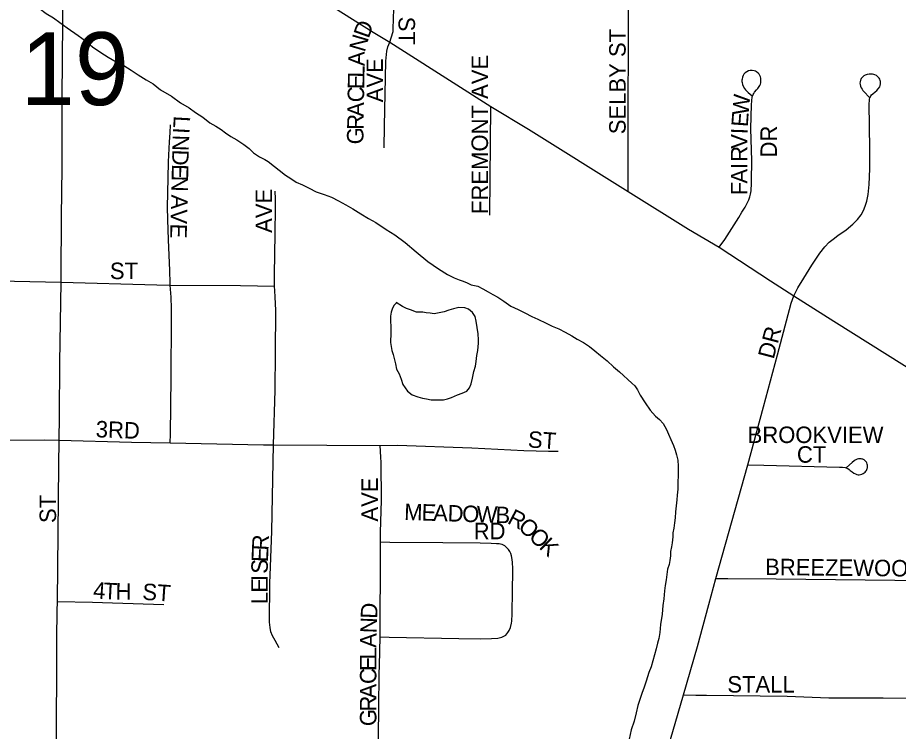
# Model space of a CAD drawing. Extents: x 0 to 68, y 0 to 52.9.
# Drawn here: x 43.794 to 44.462, y 40.725 to 41.267 of the extents above; entities that cross this region are included whole.
import ezdxf

# ---------------------------------------------------------------- set-up
doc = ezdxf.new("R2010")
doc.units = 0
for name, color, linetype in [('Default', 7, 'Continuous'), ('GM_X_Minor_Lake', 7, 'Continuous'), ('GM_X_Minor_River', 7, 'Continuous'), ('GM_X_State_Route', 7, 'Continuous')]:
    doc.layers.add(name, color=color, linetype=linetype)

msp = doc.modelspace()

# ---------------------------------------------------------------- linework, layer by layer
at = {"layer": 'Default'}
for points in [[(44.07603, 41.24794), (44.07729, 41.25127), (44.07872, 41.25598), (44.07877, 41.25817), (44.07912, 41.27321), (44.08011, 41.31403), (44.08063, 41.33893), (44.08087, 41.36596), (44.08099, 41.43247), (44.08065, 41.4412)], [(43.82664, 41.06599), (43.82668, 41.07065), (43.82691, 41.11579), (43.82744, 41.15261), (43.82757, 41.20593), (43.82808, 41.26336), (43.82878, 41.32045), (43.82923, 41.34794), (43.82912, 41.37666), (43.82937, 41.40401)], [(44.257, 41.13483), (44.25705, 41.14414), (44.25706, 41.14739), (44.25704, 41.17968), (44.25705, 41.19191), (44.25729, 41.25246), (44.25739, 41.27513), (44.25788, 41.31368), (44.25772, 41.31988), (44.25765, 41.32764)], [(44.07174, 41.16779), (44.07216, 41.18438), (44.07314, 41.2337), (44.07397, 41.24128), (44.07471, 41.24444), (44.07603, 41.24794)], [(44.32612, 41.09247), (44.33052, 41.09844), (44.34106, 41.11514), (44.34338, 41.11907), (44.34584, 41.12289), (44.34742, 41.12582), (44.34856, 41.12832), (44.34935, 41.13069), (44.34991, 41.13284), (44.35027, 41.13534), (44.35049, 41.13705), (44.35056, 41.13935), (44.35074, 41.14316), (44.3509, 41.15789), (44.35025, 41.18243), (44.3506, 41.20044), (44.35081, 41.20358), (44.35126, 41.20655), (44.35154, 41.20756), (44.35189, 41.2083), (44.35236, 41.20907), (44.35295, 41.21002), (44.35446, 41.21181), (44.35533, 41.21287), (44.35638, 41.21427), (44.35692, 41.21509), (44.35739, 41.21609), (44.35769, 41.21709), (44.35784, 41.21829), (44.35783, 41.21961), (44.3577, 41.22061), (44.35738, 41.22177), (44.35703, 41.22261), (44.35638, 41.22362), (44.3556, 41.22447), (44.35452, 41.2254), (44.35368, 41.22588), (44.35258, 41.22626), (44.35109, 41.22654), (44.34958, 41.22648), (44.3483, 41.22617), (44.34702, 41.22561), (44.34587, 41.22475), (44.34494, 41.22382), (44.34423, 41.22275), (44.34375, 41.22146), (44.34344, 41.22003), (44.34337, 41.21922), (44.34333, 41.21828), (44.34343, 41.21733), (44.34374, 41.21601), (44.34437, 41.21462), (44.34538, 41.21288), (44.34618, 41.21181), (44.348, 41.20984), (44.35104, 41.20718)], [(44.38268, 41.05575), (44.38584, 41.06173), (44.39039, 41.06906), (44.39643, 41.07885), (44.40255, 41.08788), (44.40632, 41.09287), (44.40958, 41.09638), (44.41271, 41.09864), (44.41617, 41.10132), (44.4226, 41.1057), (44.42762, 41.10998), (44.4312, 41.11362), (44.43375, 41.11718), (44.43557, 41.12033), (44.43694, 41.12368), (44.43804, 41.12731), (44.43919, 41.13242), (44.44003, 41.14004), (44.44043, 41.15191), (44.44042, 41.16685), (44.44003, 41.20156), (44.44013, 41.20351), (44.44029, 41.20466), (44.44054, 41.20582), (44.44082, 41.20656), (44.44126, 41.20734), (44.44173, 41.20794), (44.44268, 41.20876), (44.44456, 41.21038), (44.44565, 41.21132), (44.44689, 41.21265), (44.44791, 41.21421), (44.44838, 41.21522), (44.44861, 41.21639), (44.44865, 41.2171), (44.44857, 41.21808), (44.44836, 41.219), (44.44806, 41.21982), (44.44752, 41.2207), (44.44705, 41.2213), (44.44603, 41.22231), (44.4454, 41.2228), (44.44424, 41.22332), (44.44341, 41.22358), (44.44246, 41.22375), (44.44123, 41.22383), (44.44004, 41.22377), (44.43849, 41.22357), (44.43768, 41.22331), (44.43691, 41.22301), (44.43582, 41.22239), (44.43488, 41.22154), (44.43397, 41.22046), (44.43357, 41.21977), (44.43333, 41.21911), (44.43301, 41.21786), (44.43291, 41.21695), (44.43301, 41.21583), (44.43334, 41.21454), (44.43378, 41.21341), (44.43457, 41.21225), (44.43521, 41.21134), (44.43614, 41.21022), (44.44005, 41.20625)], [(44.15213, 41.11691), (44.15276, 41.19924)], [(43.90955, 41.0637), (43.90944, 41.06537), (43.90909, 41.07487), (43.90824, 41.09806), (43.90769, 41.1135), (43.90754, 41.12276), (43.90783, 41.14495), (43.90824, 41.15735), (43.90904, 41.17234), (43.90943, 41.1792), (43.9097, 41.18531)], [(43.98863, 41.06293), (43.98866, 41.07194), (43.98909, 41.10268), (43.98943, 41.12241), (43.98933, 41.12909), (43.9892, 41.13501)], [(43.63357, 41.07034), (43.65985, 41.0697), (43.71274, 41.06845), (43.76718, 41.06718), (43.82664, 41.06599)], [(43.82526, 40.94612), (43.82545, 40.96405), (43.82568, 41.00506), (43.82664, 41.06599)], [(43.82664, 41.06599), (43.89941, 41.064), (43.90955, 41.0637)], [(43.90952, 40.94412), (43.90975, 40.95085), (43.91012, 40.99377), (43.91056, 41.03777), (43.91048, 41.0461), (43.91025, 41.05451), (43.90955, 41.0637)], [(43.90955, 41.0637), (43.96272, 41.06351), (43.98863, 41.06293)], [(43.98787, 40.9427), (43.98913, 40.98422), (43.98927, 41.01251), (43.98967, 41.04461), (43.9892, 41.05501), (43.98889, 41.05937), (43.98863, 41.06293)], [(44.34793, 40.92744), (44.35984, 40.97151), (44.37032, 41.01082), (44.38065, 41.05013), (44.38268, 41.05575)], [(43.76312, 40.94652), (43.77496, 40.9463), (43.81385, 40.94642), (43.82526, 40.94612)], [(43.82386, 40.82396), (43.82499, 40.92714), (43.82526, 40.94612)], [(43.82526, 40.94612), (43.88014, 40.94463), (43.90952, 40.94412)], [(43.90952, 40.94412), (43.98037, 40.94277), (43.98787, 40.9427)], [(43.9921, 40.78884), (43.98904, 40.7942), (43.98705, 40.79781), (43.98592, 40.80089), (43.98524, 40.8041), (43.98489, 40.80819), (43.98521, 40.83782), (43.98547, 40.85015), (43.9866, 40.87721), (43.98787, 40.9427)], [(43.98787, 40.9427), (44.0688, 40.94228)], [(44.0688, 40.94228), (44.08204, 40.9423), (44.13834, 40.94051), (44.17795, 40.9384), (44.19646, 40.93782), (44.20402, 40.93783)], [(44.06907, 40.86902), (44.0691, 40.87609), (44.06984, 40.9008), (44.06968, 40.92929), (44.06941, 40.93332), (44.0688, 40.94228)], [(44.34793, 40.92744), (44.35996, 40.92715), (44.41751, 40.92581), (44.41962, 40.92568), (44.42165, 40.92542), (44.42294, 40.92504), (44.42383, 40.9246), (44.42474, 40.9239), (44.42564, 40.92325), (44.42702, 40.92227), (44.42842, 40.92123), (44.4295, 40.92062), (44.43048, 40.92021), (44.43149, 40.91998), (44.43239, 40.91994), (44.43344, 40.92009), (44.43443, 40.92032), (44.43545, 40.92081), (44.43622, 40.92139), (44.43679, 40.92198), (44.43731, 40.92258), (44.43791, 40.92332), (44.43826, 40.92391), (44.43853, 40.92468), (44.43867, 40.92528), (44.43874, 40.92641), (44.43867, 40.92723), (44.43845, 40.92806), (44.43807, 40.92904), (44.4378, 40.92945), (44.43727, 40.93016), (44.43652, 40.93088), (44.43606, 40.93124), (44.4352, 40.93169), (44.43461, 40.93185), (44.43393, 40.93196), (44.43296, 40.93204), (44.4319, 40.93197), (44.43092, 40.93181), (44.43021, 40.93155), (44.42923, 40.9311), (44.42848, 40.93057), (44.42703, 40.92935), (44.42266, 40.92545)], [(44.32366, 40.8413), (44.34793, 40.92744)], [(44.0687, 40.79702), (44.06894, 40.81118), (44.06894, 40.81938), (44.06897, 40.83927), (44.06907, 40.86902)], [(44.06907, 40.86902), (44.07616, 40.86896), (44.11632, 40.86863), (44.14459, 40.86823), (44.15318, 40.86822), (44.15706, 40.86796), (44.15907, 40.86775), (44.16114, 40.86728), (44.16312, 40.86633), (44.16518, 40.86443)], [(44.16409, 40.79845), (44.1656, 40.80027), (44.16663, 40.80187), (44.16766, 40.80424), (44.16845, 40.80741), (44.16865, 40.80892), (44.169, 40.81454), (44.16933, 40.83228), (44.16951, 40.84668), (44.16949, 40.84899), (44.16924, 40.85332), (44.16895, 40.85572), (44.16842, 40.85857), (44.16795, 40.86039), (44.16732, 40.86181), (44.16628, 40.86332), (44.16518, 40.86443)], [(44.29896, 40.75308), (44.30962, 40.78982), (44.31817, 40.82151), (44.32366, 40.8413)], [(44.32366, 40.8413), (44.3327, 40.84126), (44.36937, 40.84109), (44.52699, 40.83922), (44.5352, 40.83901)], [(43.82281, 40.70282), (43.82344, 40.76727), (43.82339, 40.796), (43.82363, 40.81647), (43.82386, 40.82396)], [(43.82386, 40.82396), (43.85046, 40.82336), (43.86559, 40.82287), (43.90455, 40.82158)], [(44.06732, 40.70055), (44.06793, 40.74315), (44.06815, 40.76896), (44.06819, 40.77538), (44.0687, 40.79702)], [(44.0687, 40.79702), (44.07561, 40.79689), (44.12856, 40.79591), (44.14511, 40.79554), (44.15336, 40.79577), (44.15803, 40.79612), (44.16116, 40.79687), (44.16409, 40.79845)], [(44.24961, 40.57233), (44.25021, 40.57592), (44.25212, 40.58304), (44.27653, 40.67258), (44.28523, 40.70541), (44.29896, 40.75308)], [(44.29896, 40.75308), (44.30842, 40.75292), (44.31658, 40.75278), (44.37768, 40.75196), (44.40938, 40.75093), (44.45055, 40.75093), (44.48161, 40.75069)]]:
    msp.add_lwpolyline(points, dxfattribs=at)
at = {"layer": 'GM_X_Minor_Lake'}
for points in [[(44.08582, 41.04754), (44.08086, 41.05065), (44.08085, 41.05015), (44.07932, 41.04868), (44.07826, 41.04619), (44.0772, 41.0432), (44.07664, 41.04021), (44.07657, 41.0367), (44.07698, 41.03218), (44.07689, 41.02766), (44.07673, 41.02015), (44.07717, 41.01713), (44.07762, 41.01411), (44.07856, 41.01108), (44.0795, 41.00805), (44.08042, 41.00402), (44.08134, 40.99999), (44.08328, 40.99644), (44.0847, 40.9924), (44.08612, 40.98836), (44.08953, 40.98327), (44.09299, 40.9807), (44.09747, 40.9791), (44.10096, 40.97803), (44.10396, 40.97747), (44.10746, 40.9769), (44.11147, 40.97681), (44.11398, 40.97677), (44.11699, 40.9767), (44.12002, 40.97765), (44.12305, 40.97859), (44.1276, 40.9805), (44.13114, 40.98194), (44.13468, 40.98337), (44.13674, 40.98584), (44.1378, 40.98882), (44.1389, 40.99331), (44.13945, 40.99581), (44.14, 40.99831), (44.14109, 41.0023), (44.14166, 41.0058), (44.14225, 41.0103), (44.14283, 41.0143), (44.14345, 41.0198), (44.1435, 41.02231), (44.14309, 41.02683), (44.14178, 41.03639), (44.14085, 41.03992), (44.1389, 41.04296), (44.13594, 41.04553), (44.13296, 41.04659), (44.12844, 41.04669), (44.12441, 41.04576), (44.12088, 41.04483), (44.11734, 41.0434), (44.11482, 41.04295), (44.1123, 41.0425), (44.10979, 41.04205), (44.10679, 41.04261), (44.10378, 41.04267), (44.10128, 41.04322), (44.09877, 41.04327), (44.09627, 41.04332)], [(44.09627, 41.04332), (44.09179, 41.04492), (44.0888, 41.04598), (44.08582, 41.04754)]]:
    msp.add_lwpolyline(points, dxfattribs=at)
at = {"layer": 'GM_X_Minor_River'}
for points in [[(43.79021, 41.28871), (43.79515, 41.2846), (43.8001, 41.28149), (43.80454, 41.27789), (43.80998, 41.27377), (43.81541, 41.26965), (43.82086, 41.26653), (43.82581, 41.26292), (43.83124, 41.2588), (43.83966, 41.25311), (43.84509, 41.24899), (43.85052, 41.24437), (43.85695, 41.24023), (43.8624, 41.2366)], [(43.8624, 41.2366), (43.86834, 41.23297), (43.87431, 41.23035), (43.87976, 41.22672), (43.8852, 41.22311), (43.89115, 41.21947), (43.8966, 41.21636), (43.90203, 41.21173), (43.91046, 41.20705), (43.91738, 41.20189), (43.92383, 41.19825), (43.92877, 41.19464), (43.93421, 41.19103), (43.93965, 41.1869), (43.94411, 41.1843), (43.94807, 41.18172), (43.95153, 41.17914), (43.95549, 41.17655), (43.95995, 41.17395), (43.9654, 41.17034), (43.96935, 41.16725), (43.9728, 41.16417), (43.97725, 41.16107), (43.98122, 41.15898), (43.9837, 41.15743), (43.99704, 41.14713), (44.001, 41.14454), (44.00496, 41.14195), (44.00993, 41.13985), (44.0149, 41.13724), (44.02036, 41.13462), (44.02634, 41.1325), (44.03181, 41.13038), (44.03728, 41.12776), (44.04273, 41.12464), (44.04819, 41.12152), (44.05414, 41.11789), (44.06008, 41.11426), (44.06554, 41.11114), (44.07346, 41.10597), (44.0799, 41.10183), (44.08781, 41.09615), (44.09619, 41.08896), (44.10507, 41.08176), (44.11299, 41.07609), (44.11992, 41.07193), (44.12489, 41.06933), (44.12887, 41.06774), (44.13186, 41.06668), (44.13485, 41.06561), (44.13782, 41.06405), (44.14282, 41.06295), (44.14679, 41.06086), (44.15076, 41.05877), (44.15423, 41.0567), (44.1582, 41.05461), (44.16265, 41.05151), (44.1681, 41.04789), (44.17356, 41.04527), (44.17853, 41.04267), (44.18399, 41.04005), (44.18847, 41.03795), (44.19492, 41.03481), (44.19939, 41.03272), (44.20437, 41.03061), (44.20933, 41.028), (44.2143, 41.0254), (44.21826, 41.02281), (44.22322, 41.0202), (44.22767, 41.0171), (44.23162, 41.01402), (44.23607, 41.01041), (44.241, 41.0063), (44.24592, 41.00169), (44.25036, 40.99809), (44.25972, 40.98938), (44.26219, 40.98732), (44.26413, 40.98427), (44.26606, 40.98022), (44.26995, 40.97463), (44.27385, 40.96903), (44.27778, 40.96444), (44.28073, 40.96187), (44.28368, 40.9588), (44.2861, 40.95424), (44.28753, 40.9507), (44.28945, 40.94665), (44.29137, 40.9421), (44.2928, 40.93856), (44.29373, 40.93503), (44.29466, 40.931), (44.29507, 40.92648), (44.29493, 40.91996), (44.29481, 40.91394), (44.29471, 40.90893), (44.29412, 40.90443), (44.29405, 40.90092), (44.29345, 40.89642), (44.29286, 40.89192), (44.29277, 40.8874), (44.29219, 40.8834)], [(44.29219, 40.8834), (44.2916, 40.8794), (44.29103, 40.8759), (44.29097, 40.8729), (44.29038, 40.86839), (44.28981, 40.86539), (44.28924, 40.8619), (44.28917, 40.85839), (44.2886, 40.85489), (44.28803, 40.85189), (44.28696, 40.8484), (44.28638, 40.8444), (44.28579, 40.8404), (44.2852, 40.8359), (44.28462, 40.8319), (44.284, 40.82589), (44.28339, 40.82089), (44.28276, 40.81438), (44.28159, 40.80638), (44.28097, 40.80038), (44.28038, 40.79588), (44.2793, 40.79239), (44.27821, 40.78789), (44.27442, 40.77443), (44.27283, 40.76995), (44.27069, 40.76347), (44.26909, 40.75899), (44.26749, 40.75401), (44.26589, 40.74952), (44.2643, 40.74504), (44.26318, 40.73955), (44.26155, 40.73306), (44.25941, 40.72659), (44.25776, 40.7196)]]:
    msp.add_lwpolyline(points, dxfattribs=at)
at = {"layer": 'GM_X_State_Route'}
msp.add_lwpolyline([(44.0117, 41.28854), (44.06339, 41.25568), (44.07603, 41.24794), (44.08719, 41.24079), (44.15276, 41.19924), (44.18134, 41.18191), (44.257, 41.13483), (44.30293, 41.10624), (44.32612, 41.09247), (44.36496, 41.06702), (44.38268, 41.05575), (44.41322, 41.03631), (44.47955, 40.99485), (44.52311, 40.9671), (44.55795, 40.94547), (44.60016, 40.91903), (44.61966, 40.90682), (44.64741, 40.88933), (44.71766, 40.84525), (44.78627, 40.80221), (44.79945, 40.7938)], dxfattribs=at)

# ---------------------------------------------------------------- texts
at = {"layer": 'Default'}
for s, height, rotation, p in [('MORSE ST', 0.0125, 270, (44.08275, 41.33327)), ('D', 0.0125, 70.54905, (44.06008, 41.25032)), ('19', 0.05525, 0.00001, (43.79605, 41.20025)), ('SELBY ST', 0.0125, 90, (44.25514, 41.17817)), ('N', 0.0125, 73.67335, (44.05704, 41.23993)), ('A', 0.0125, 89.08194, (44.057, 41.22981)), ('FREMONT AVE', 0.0125, 90, (44.15065, 41.11767)), ('L', 0.0125, 89.0711, (44.05686, 41.22101)), ('AVE', 0.0125, 90, (44.07095, 41.20237)), ('E', 0.0125, 89.0711, (44.05671, 41.21221)), ('C', 0.0125, 89.07712, (44.05656, 41.20231)), ('W', 0.0125, 85.06739, (44.34838, 41.19216)), ('A', 0.0125, 89.08194, (44.05638, 41.19131)), ('L', 0.0125, 266.88381, (43.91225, 41.19233)), ('R', 0.0125, 89.07712, (44.05622, 41.18141)), ('E', 0.0125, 85.8988, (44.34775, 41.18343)), ('DR', 0.0125, 90, (44.36992, 41.16057)), ('N', 0.0125, 268.04498, (43.91145, 41.17777)), ('I', 0.0125, 266.85168, (43.91177, 41.18355)), ('G', 0.0125, 89.08194, (44.05604, 41.17042)), ('V', 0.0125, 89.97034, (44.34757, 41.16717)), ('I', 0.0125, 88.03258, (44.34757, 41.17806)), ('D', 0.0125, 268.82177, (43.91107, 41.1666)), ('R', 0.0125, 89.95142, (44.34756, 41.15727)), ('E', 0.0125, 268.5795, (43.91084, 41.15561)), ('A', 0.0125, 89.95627, (44.34755, 41.14077)), ('I', 0.0125, 89.98499, (44.34756, 41.15177)), ('N', 0.0125, 268.5966, (43.91063, 41.14681)), ('AVE', 0.0125, 90, (43.98674, 41.10337)), ('F', 0.0125, 89.97267, (44.34755, 41.13197)), ('A', 0.0125, 268.58528, (43.91027, 41.13251)), ('V', 0.0125, 268.5966, (43.91, 41.12151)), ('E', 0.0125, 268.5795, (43.90973, 41.11051)), ('ST', 0.0125, 0.00001, (43.8637, 41.06832)), ('DR', 0.0125, 75.25417, (44.36741, 41.0071)), ('3RD', 0.0125, 357.79869, (43.85279, 40.94842)), ('BROOKVIEW', 0.0125, 0.00001, (44.3477, 40.94403)), ('ST', 0.0125, 356.18883, (44.18065, 40.94072)), ('CT', 0.0125, 0.00001, (44.3851, 40.92912)), ('AVE', 0.0125, 90, (44.06705, 40.88447)), ('ST', 0.0125, 90, (43.82285, 40.88337)), ('M', 0.0125, 358.12361, (44.08689, 40.88573)), ('E', 0.0125, 358.1599, (44.10009, 40.88529)), ('A', 0.0125, 358.11997, (44.10888, 40.88501)), ('D', 0.0125, 358.14627, (44.11988, 40.88464)), ('O', 0.0125, 358.11997, (44.13088, 40.88429)), ('W', 0.0125, 358.14081, (44.14188, 40.88393)), ('B', 0.0125, 358.12968, (44.15617, 40.88346)), ('R', 0.0125, 332.34891, (44.16464, 40.88352)), ('RD', 0.0125, 0.00001, (44.1398, 40.87105)), ('O', 0.0125, 318.263, (44.17274, 40.87938)), ('O', 0.0125, 316.12815, (44.18086, 40.87214)), ('R', 0.0125, 87.40073, (43.98398, 40.86231)), ('K', 0.0125, 316.13068, (44.18879, 40.86452)), ('E', 0.0125, 87.62201, (43.98362, 40.85353)), ('S', 0.0125, 88.96184, (43.98346, 40.84481)), ('BREEZEWOOD', 0.0125, 359.40352, (44.36092, 40.84392)), ('I', 0.0125, 89.95725, (43.98346, 40.83937)), ('4', 0.0125, 356.03226, (43.85067, 40.82632)), ('T', 0.0125, 357.0939, (43.8586, 40.82577)), ('H', 0.0125, 359.57188, (43.86799, 40.82531)), ('ST', 0.0125, 356.18786, (43.88806, 40.82522)), ('E', 0.0125, 89.94534, (43.98345, 40.83057)), ('L', 0.0125, 89.97267, (43.98345, 40.82177)), ('D', 0.0125, 87.72598, (44.06647, 40.81063)), ('N', 0.0125, 87.94522, (44.06607, 40.79965)), ('A', 0.0125, 89.38792, (44.06596, 40.78873)), ('L', 0.0125, 89.97267, (44.06596, 40.77996)), ('E', 0.0125, 89.98213, (44.06596, 40.77117)), ('C', 0.0125, 89.9757, (44.06595, 40.76127)), ('A', 0.0125, 89.99284, (44.06595, 40.75027)), ('STALL', 0.0125, 0.00001, (44.3323, 40.75482)), ('R', 0.0125, 89.99405, (44.06595, 40.74037)), ('G', 0.0125, 89.97813, (44.06595, 40.72937))]:
    msp.add_text(s, height=height, rotation=rotation, dxfattribs=at).set_placement(p)

doc.saveas('drawing.dxf')
